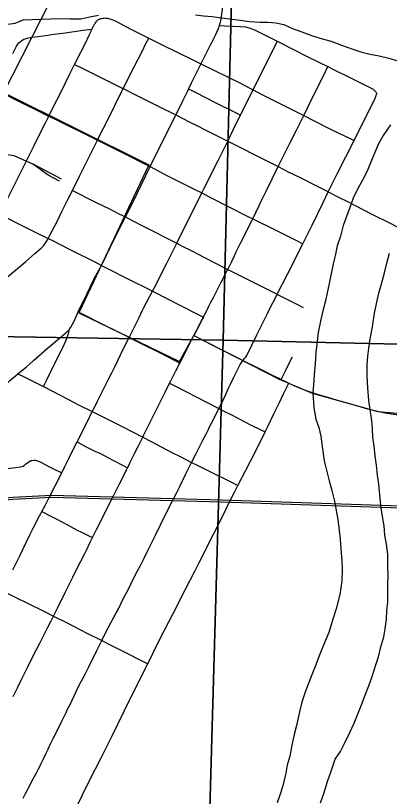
# Model space of a CAD drawing. Extents: x 0 to 34, y 0 to 22.
# Drawn here: x 6.184 to 6.646, y 17.843 to 18.807 of the extents above; entities that cross this region are included whole.
import ezdxf

# ---------------------------------------------------------------- set-up
doc = ezdxf.new("R2010")
doc.units = 0
for name, color, linetype in [('GM_X_City_Street', 7, 'Continuous'), ('GM_X_Major_River', 7, 'Continuous'), ('GM_X_Rail_Line', 7, 'Continuous'), ('GM_X_Section', 7, 'Continuous'), ('GM_X_State_Route', 7, 'Continuous')]:
    doc.layers.add(name, color=color, linetype=linetype)

msp = doc.modelspace()

# ---------------------------------------------------------------- linework, layer by layer
at = {"layer": 'GM_X_City_Street'}
for points in [[(6.28749, 18.80232), (6.28848, 18.80273), (6.28973, 18.80318), (6.29091, 18.80351), (6.29233, 18.80377), (6.29366, 18.80393), (6.29498, 18.80397), (6.2963, 18.80388), (6.29761, 18.80372), (6.29905, 18.80344), (6.3007, 18.80298), (6.30427, 18.80163), (6.3088, 18.7995), (6.31879, 18.79424), (6.32928, 18.78879), (6.34548, 18.78082), (6.34872, 18.77919), (6.36608, 18.7705), (6.38405, 18.76186), (6.40246, 18.75269), (6.41309, 18.74739), (6.44682, 18.73082), (6.46139, 18.72382), (6.47303, 18.71788), (6.4777, 18.7154), (6.48949, 18.70914), (6.51666, 18.69547), (6.53062, 18.68864), (6.54021, 18.68374), (6.55219, 18.67761), (6.57269, 18.66722), (6.58378, 18.66165), (6.59668, 18.65558), (6.60249, 18.65284)], [(6.17408, 18.5808), (6.19325, 18.61848), (6.20666, 18.64585), (6.21596, 18.66413), (6.22127, 18.67468), (6.2253, 18.6828), (6.23039, 18.69307), (6.24018, 18.7118), (6.25181, 18.73584), (6.2568, 18.74581), (6.25724, 18.74666), (6.26495, 18.76177), (6.27055, 18.7728), (6.27525, 18.78291), (6.27792, 18.78866), (6.27865, 18.79019), (6.27994, 18.79289), (6.28182, 18.79623), (6.2824, 18.79717), (6.28305, 18.79816), (6.28368, 18.79916), (6.28437, 18.79989), (6.28499, 18.80055), (6.28565, 18.80113), (6.28622, 18.80158), (6.28684, 18.80195), (6.28749, 18.80232)], [(6.43587, 18.79456), (6.44201, 18.79435), (6.45258, 18.79398), (6.46165, 18.79361), (6.46825, 18.79286), (6.47298, 18.79192), (6.47619, 18.79079), (6.47963, 18.78928), (6.49263, 18.78271), (6.50753, 18.77518), (6.50814, 18.77487), (6.52852, 18.76461), (6.54463, 18.75662), (6.55961, 18.7492), (6.57021, 18.74394), (6.57799, 18.74008), (6.59818, 18.73007), (6.62278, 18.71787), (6.6243, 18.71698), (6.62591, 18.71592), (6.62718, 18.71491), (6.62837, 18.71384), (6.62924, 18.71285), (6.62987, 18.71196), (6.63027, 18.71093), (6.63031, 18.7099)], [(6.18813, 18.77311), (6.19018, 18.77495), (6.19223, 18.77648), (6.19338, 18.77713), (6.19456, 18.77764), (6.19622, 18.77825), (6.19844, 18.77887), (6.20471, 18.78011), (6.21894, 18.78209), (6.2316, 18.78391), (6.24249, 18.78539), (6.26778, 18.78879), (6.27865, 18.79019)], [(6.17394, 18.48421), (6.19675, 18.50345), (6.20817, 18.51308), (6.21611, 18.52014), (6.21875, 18.52289), (6.22071, 18.52541), (6.22307, 18.52918), (6.22443, 18.53182), (6.22651, 18.53585), (6.23584, 18.55342), (6.24159, 18.56515), (6.24938, 18.58071), (6.25452, 18.59101), (6.26382, 18.60965), (6.27435, 18.6308), (6.28545, 18.6533), (6.28729, 18.65701), (6.29848, 18.67921), (6.31501, 18.71266), (6.31713, 18.71686), (6.33073, 18.74371), (6.33552, 18.75306), (6.34087, 18.76345), (6.34489, 18.77151), (6.34872, 18.77919)], [(6.18068, 18.12286), (6.18536, 18.132), (6.1895, 18.14018), (6.19284, 18.14698), (6.20205, 18.16607), (6.20604, 18.17419), (6.20922, 18.18045), (6.21186, 18.18552), (6.21545, 18.19224), (6.21687, 18.19487), (6.22104, 18.20285), (6.22547, 18.2113), (6.23328, 18.22641), (6.23851, 18.23677), (6.24066, 18.24123), (6.24129, 18.2426), (6.24509, 18.25019), (6.24994, 18.26012), (6.25795, 18.27624), (6.26016, 18.28063), (6.27252, 18.30503), (6.279, 18.31804), (6.282, 18.32405), (6.28538, 18.33092), (6.29953, 18.35887), (6.30362, 18.36659), (6.3069, 18.37319), (6.31102, 18.3819), (6.31695, 18.39416), (6.323, 18.40645), (6.32457, 18.40966), (6.32726, 18.41514), (6.33642, 18.43357), (6.34115, 18.44322), (6.34249, 18.4458), (6.34635, 18.4535), (6.35347, 18.4667), (6.35585, 18.47138), (6.37098, 18.50115), (6.38336, 18.52595), (6.38484, 18.52889), (6.39729, 18.55385), (6.41425, 18.58803), (6.41628, 18.59211), (6.43447, 18.62789), (6.44632, 18.65208), (6.45655, 18.67295), (6.46207, 18.68414), (6.46797, 18.69612), (6.4777, 18.7154), (6.48746, 18.73476), (6.50115, 18.7621), (6.50662, 18.77331), (6.50753, 18.77518)], [(6.18079, 18.75995), (6.1855, 18.76939), (6.18689, 18.77154), (6.18813, 18.77311)], [(6.25724, 18.74666), (6.26664, 18.742), (6.29277, 18.72903), (6.31588, 18.71748), (6.31713, 18.71686), (6.33478, 18.70804), (6.34557, 18.70261), (6.36036, 18.69517), (6.38244, 18.68446)], [(6.5088, 18.62051), (6.52328, 18.6493), (6.5313, 18.66559), (6.54021, 18.68374), (6.54611, 18.69574), (6.56725, 18.73808), (6.57021, 18.74394)], [(6.15927, 18.71625), (6.17162, 18.70958), (6.18196, 18.70434), (6.1944, 18.6982), (6.20971, 18.69051), (6.22409, 18.68338), (6.2253, 18.6828)], [(6.19381, 17.8408), (6.19668, 17.84656), (6.20181, 17.85666), (6.20452, 17.8617), (6.21006, 17.87218), (6.21234, 17.87649), (6.21411, 17.87986), (6.21562, 17.88307), (6.21857, 17.88932), (6.22227, 17.89732), (6.22438, 17.90138), (6.22741, 17.90779), (6.23088, 17.91451), (6.23196, 17.91679), (6.23576, 17.9245), (6.23971, 17.93225), (6.24151, 17.93592), (6.24654, 17.94652), (6.249, 17.9515), (6.25202, 17.95753), (6.25412, 17.962), (6.25958, 17.97359), (6.26337, 17.98127), (6.26732, 17.98865), (6.2702, 17.99409), (6.27465, 18.00286), (6.27729, 18.00826), (6.2804, 18.0145), (6.28461, 18.02315), (6.28767, 18.02905), (6.2908, 18.03545), (6.29551, 18.04506), (6.29879, 18.05121), (6.30208, 18.05715), (6.30872, 18.06954), (6.31126, 18.07465), (6.31723, 18.08683), (6.32357, 18.09892), (6.3297, 18.11108), (6.33507, 18.12155), (6.33851, 18.12829), (6.34293, 18.13714), (6.34809, 18.14758), (6.35735, 18.16646), (6.36324, 18.17817), (6.37523, 18.20243), (6.37892, 18.20969), (6.38293, 18.2175), (6.38703, 18.22562), (6.39421, 18.24045), (6.39757, 18.2472), (6.40178, 18.2554), (6.40646, 18.26452), (6.41155, 18.27445), (6.41567, 18.28273), (6.41953, 18.29034), (6.42035, 18.29197), (6.42202, 18.29523), (6.42396, 18.29908), (6.42873, 18.30847), (6.43542, 18.3218), (6.43763, 18.32621), (6.4414, 18.334), (6.44348, 18.33849), (6.44743, 18.34697), (6.44978, 18.35181), (6.45405, 18.3607), (6.45686, 18.36643), (6.46163, 18.3761), (6.46325, 18.37877), (6.46517, 18.38137), (6.46752, 18.38394), (6.46866, 18.38544), (6.46983, 18.3873), (6.48245, 18.41293), (6.496, 18.44017), (6.49897, 18.44627), (6.50572, 18.45953), (6.50743, 18.46288), (6.52006, 18.48771), (6.52539, 18.49813), (6.5387, 18.52482), (6.53899, 18.52539), (6.55048, 18.54808), (6.56445, 18.57603), (6.57061, 18.58938), (6.57262, 18.59338), (6.58167, 18.61142), (6.59221, 18.63239), (6.60249, 18.65284), (6.60309, 18.65404), (6.61605, 18.67983), (6.62459, 18.6967), (6.62677, 18.70112), (6.6285, 18.70493), (6.62976, 18.70819), (6.63031, 18.7099)], [(6.39793, 18.71643), (6.40696, 18.71183), (6.43073, 18.69972), (6.45509, 18.6876), (6.46207, 18.68414)], [(6.2253, 18.6828), (6.23543, 18.67789), (6.25109, 18.67022), (6.26577, 18.66303), (6.28392, 18.65405), (6.28545, 18.6533)], [(6.28545, 18.6533), (6.30671, 18.64253), (6.3241, 18.63385), (6.34032, 18.62566), (6.35067, 18.62064)], [(6.35067, 18.62064), (6.37208, 18.6093), (6.40328, 18.59365), (6.41425, 18.58803), (6.42436, 18.58286), (6.47055, 18.55938), (6.47728, 18.55606), (6.50506, 18.54236), (6.53286, 18.52846), (6.53899, 18.52539)], [(6.25452, 18.59101), (6.26192, 18.58731), (6.27393, 18.58129), (6.28619, 18.57515), (6.29941, 18.56861), (6.31198, 18.56238), (6.32, 18.55831), (6.32813, 18.55417), (6.34279, 18.54671), (6.38336, 18.52595), (6.3901, 18.5225), (6.4012, 18.517), (6.4178, 18.50845), (6.44329, 18.49518), (6.44631, 18.4936)], [(6.16271, 18.56286), (6.17031, 18.55894), (6.19186, 18.54777), (6.20691, 18.54029), (6.22443, 18.53182)], [(6.22443, 18.53182), (6.22986, 18.5292), (6.2531, 18.51733), (6.282, 18.50277), (6.29039, 18.49852)], [(6.29039, 18.49852), (6.32965, 18.47868), (6.34468, 18.47117), (6.35347, 18.4667)], [(6.44631, 18.4936), (6.45984, 18.48676), (6.46634, 18.48352), (6.47761, 18.47784), (6.48868, 18.47237), (6.50743, 18.46288)], [(6.35347, 18.4667), (6.40825, 18.43887), (6.41625, 18.43481)], [(6.50743, 18.46288), (6.50949, 18.46183), (6.51762, 18.45767), (6.53173, 18.45057), (6.53976, 18.44652)], [(6.26147, 18.44122), (6.27226, 18.43589), (6.28351, 18.43034), (6.31905, 18.41238), (6.32457, 18.40966), (6.33792, 18.40309), (6.36194, 18.39089), (6.37168, 18.38599), (6.381, 18.38119), (6.3871, 18.37804)], [(6.41625, 18.43481), (6.41506, 18.43247), (6.41308, 18.4288), (6.4105, 18.42374), (6.40446, 18.41207)], [(6.21879, 18.34892), (6.22297, 18.35747), (6.23333, 18.37867), (6.24213, 18.39649), (6.2469, 18.40613), (6.24893, 18.41217), (6.24997, 18.41617), (6.25049, 18.41911)], [(6.40446, 18.41207), (6.41088, 18.40864), (6.418, 18.40485), (6.42686, 18.40043), (6.43645, 18.39559), (6.44173, 18.39306), (6.45206, 18.3879), (6.45885, 18.38446), (6.46517, 18.38137)], [(6.46517, 18.38137), (6.46837, 18.37972), (6.47779, 18.37503), (6.49077, 18.36832), (6.50121, 18.36317), (6.51027, 18.35875), (6.51249, 18.35769)], [(6.51249, 18.35769), (6.51442, 18.3617), (6.51796, 18.36904), (6.52288, 18.37878), (6.52624, 18.38549)], [(6.18707, 18.36478), (6.19493, 18.36087), (6.21551, 18.35061), (6.21879, 18.34892), (6.24981, 18.33305), (6.26134, 18.32698), (6.279, 18.31804), (6.27964, 18.31772), (6.31684, 18.2991), (6.34135, 18.28645), (6.3516, 18.28116), (6.37748, 18.26765), (6.38739, 18.2625), (6.40178, 18.2554)], [(6.25717, 17.8247), (6.27595, 17.8635), (6.28978, 17.89088), (6.30386, 17.91876), (6.31835, 17.94836), (6.34212, 17.99645), (6.34745, 18.0069), (6.35385, 18.01945), (6.36258, 18.03698), (6.37889, 18.06887), (6.39396, 18.0981), (6.40589, 18.12124), (6.41106, 18.13163), (6.41675, 18.1431), (6.4252, 18.15985), (6.43353, 18.17639), (6.44389, 18.19742), (6.44855, 18.20682), (6.45457, 18.21881), (6.45878, 18.22681), (6.46845, 18.24516), (6.48115, 18.26979), (6.49253, 18.29304), (6.49586, 18.29985), (6.50376, 18.31628), (6.51024, 18.32936), (6.51545, 18.33987), (6.51916, 18.34733), (6.52205, 18.35316)], [(6.37459, 18.35321), (6.38203, 18.34938), (6.40741, 18.33631), (6.43542, 18.3218), (6.43834, 18.32029), (6.45166, 18.31349), (6.47547, 18.30142), (6.48634, 18.29608), (6.49253, 18.29304)], [(6.51249, 18.35769), (6.51755, 18.35527), (6.52205, 18.35316)], [(6.52205, 18.35316), (6.5281, 18.35033), (6.53674, 18.34664), (6.54581, 18.34317), (6.55694, 18.33946), (6.57251, 18.33492), (6.57727, 18.33362)], [(6.57727, 18.33362), (6.57734, 18.3336), (6.59969, 18.32729), (6.61899, 18.32151), (6.62281, 18.32057)], [(6.62281, 18.32057), (6.63143, 18.31846), (6.64102, 18.31657), (6.64861, 18.3152), (6.65452, 18.31447), (6.65537, 18.3144)], [(6.26016, 18.28063), (6.26674, 18.27719), (6.27058, 18.27518), (6.28234, 18.26944), (6.28906, 18.26619), (6.29729, 18.26182), (6.31619, 18.25213), (6.32264, 18.24882)], [(6.07262, 18.2647), (6.07723, 18.25926), (6.08774, 18.24688), (6.09083, 18.24363), (6.09288, 18.24199), (6.09524, 18.24067), (6.09714, 18.24006), (6.0991, 18.23975), (6.10168, 18.23971), (6.10736, 18.24036), (6.13276, 18.24319), (6.15257, 18.24547), (6.17363, 18.24785), (6.18475, 18.24916), (6.18981, 18.24985), (6.19176, 18.25019), (6.19348, 18.25077), (6.19532, 18.25204), (6.19693, 18.25353)], [(6.19693, 18.25353), (6.20141, 18.25664), (6.20325, 18.25756), (6.20448, 18.25789), (6.20678, 18.25815), (6.20905, 18.25794), (6.21131, 18.25729), (6.21465, 18.25589), (6.22466, 18.25068), (6.2309, 18.24764), (6.24129, 18.2426)], [(6.40178, 18.2554), (6.40859, 18.25203), (6.42909, 18.24186), (6.4402, 18.23636), (6.45179, 18.2304), (6.45878, 18.22681)], [(6.21687, 18.19487), (6.21915, 18.19366), (6.22369, 18.19123), (6.2295, 18.18827), (6.23426, 18.18585), (6.24239, 18.18163), (6.24842, 18.17836), (6.25199, 18.17637), (6.26046, 18.17193), (6.26564, 18.16929), (6.27409, 18.16517), (6.27933, 18.16262)], [(6.17236, 18.0947), (6.18616, 18.08791), (6.19804, 18.08203), (6.219, 18.07167), (6.23097, 18.0657), (6.2462, 18.0581), (6.26446, 18.04878), (6.27213, 18.04474), (6.28916, 18.03626), (6.2908, 18.03545), (6.30041, 18.03066), (6.31658, 18.02249), (6.34359, 18.00885), (6.34745, 18.0069)]]:
    msp.add_lwpolyline(points, dxfattribs=at)
at = {"layer": 'GM_X_Major_River'}
for points in [[(6.1117, 18.79068), (6.11561, 18.79144), (6.12703, 18.79305), (6.13691, 18.79393), (6.14717, 18.79481), (6.15969, 18.79524), (6.17185, 18.79607), (6.18364, 18.79766), (6.1936, 18.80158), (6.22739, 18.80299), (6.23953, 18.80344), (6.25202, 18.80273), (6.26491, 18.80278), (6.27598, 18.80553), (6.28665, 18.80753)], [(6.40646, 18.80786), (6.41628, 18.80647), (6.42726, 18.80581), (6.43897, 18.80436), (6.45182, 18.80251), (6.46164, 18.80112), (6.47335, 18.79968), (6.48584, 18.79898), (6.49607, 18.79871), (6.50591, 18.79808), (6.51571, 18.79593), (6.5262, 18.7911), (6.53784, 18.787), (6.55098, 18.7821), (6.56451, 18.77796), (6.5743, 18.77543), (6.58706, 18.77054), (6.60096, 18.76562), (6.61185, 18.76192), (6.6224, 18.75937), (6.63333, 18.75719), (6.64539, 18.75422), (6.65892, 18.75008)], [(6.64735, 18.67214), (6.63828, 18.65909), (6.63229, 18.64785), (6.62296, 18.62531), (6.61851, 18.61479), (6.61291, 18.60392), (6.60694, 18.59344), (6.60131, 18.58143), (6.59722, 18.57014), (6.59312, 18.55886), (6.58904, 18.54795), (6.58565, 18.53474), (6.58154, 18.5227), (6.57893, 18.51023), (6.57677, 18.50041), (6.57157, 18.47624), (6.56936, 18.46453), (6.5672, 18.45471), (6.56426, 18.44415), (6.56127, 18.4317), (6.55819, 18.41583), (6.55675, 18.40447), (6.55526, 18.39122), (6.5545, 18.37718), (6.55301, 18.36393), (6.55229, 18.35142), (6.55164, 18.34118), (6.55267, 18.32293), (6.55532, 18.30881), (6.55883, 18.29846), (6.5612, 18.28777), (6.56312, 18.27481), (6.56569, 18.25727), (6.56841, 18.2458), (6.57185, 18.23281), (6.57494, 18.22057), (6.57804, 18.2091), (6.58003, 18.19841), (6.58231, 18.18468), (6.58357, 18.17516), (6.58508, 18.16069), (6.58628, 18.14888), (6.58739, 18.13366), (6.58787, 18.12339), (6.58747, 18.10859), (6.58476, 18.09234), (6.58049, 18.07459), (6.57677, 18.06292), (6.57136, 18.04521), (6.56488, 18.0298), (6.56003, 18.01854), (6.55432, 18.00349), (6.54862, 17.98883), (6.54251, 17.97303), (6.53797, 17.95948), (6.535, 17.9474), (6.53152, 17.93078), (6.52856, 17.91947), (6.52555, 17.90625), (6.52291, 17.89265), (6.51996, 17.88171), (6.51818, 17.87188), (6.51435, 17.85603), (6.51063, 17.84473), (6.50733, 17.83494)], [(6.56079, 17.83508), (6.56531, 17.84788), (6.56946, 17.86144), (6.57435, 17.87423), (6.5793, 17.88891), (6.58563, 17.89863), (6.59044, 17.90838), (6.59725, 17.92187), (6.60249, 17.93351), (6.60737, 17.94591), (6.61181, 17.95606), (6.61631, 17.96809), (6.62078, 17.97937), (6.62529, 17.99217), (6.62944, 18.00535), (6.63274, 18.01552), (6.63572, 18.02759), (6.63909, 18.04004), (6.64087, 18.04987), (6.64233, 18.06198), (6.64299, 18.07222), (6.64403, 18.08283), (6.64431, 18.09345), (6.64423, 18.10447), (6.64453, 18.11586), (6.64407, 18.12688), (6.6441, 18.14207), (6.64253, 18.15427), (6.64057, 18.16571), (6.63974, 18.17713), (6.63739, 18.18858), (6.63578, 18.19925), (6.63457, 18.21068), (6.63316, 18.22856), (6.63156, 18.23962), (6.63037, 18.2518), (6.62841, 18.26363), (6.62721, 18.27543), (6.62561, 18.28648), (6.62513, 18.29675), (6.62426, 18.30665), (6.62077, 18.3318), (6.61929, 18.34741), (6.61854, 18.36186), (6.61854, 18.37591), (6.61958, 18.38652), (6.6206, 18.39637), (6.62243, 18.40771), (6.6251, 18.42283), (6.62783, 18.43947), (6.63047, 18.45308), (6.63305, 18.4644), (6.63638, 18.47571), (6.64016, 18.48929), (6.64276, 18.50137), (6.64613, 18.51382)]]:
    msp.add_lwpolyline(points, dxfattribs=at)
at = {"layer": 'GM_X_Rail_Line'}
for points in [[(5.35859, 17.99218), (5.42907, 18.02958), (5.47881, 18.06061), (5.53193, 18.09333), (5.57421, 18.12212), (5.66865, 18.1905), (5.79548, 18.29488), (5.96696, 18.4394), (6.03151, 18.50107), (6.06989, 18.54586), (6.10653, 18.586), (6.14549, 18.66395), (6.16949, 18.71125), (6.26238, 18.89432), (6.28506, 18.94027), (6.30716, 18.97169), (6.33624, 18.99728), (6.40021, 19.03917), (6.84508, 19.29222), (7.76682, 19.80066)], [(6.16926, 18.7118), (6.34906, 18.62271), (6.26219, 18.44017), (6.38695, 18.3801), (6.40444, 18.41218), (6.50996, 18.35794), (6.55077, 18.34103), (6.63181, 18.31828), (6.85282, 18.29939), (6.88424, 18.29671), (6.94021, 18.29379), (7.20605, 18.28575), (7.61531, 18.27338), (7.62172, 18.59005)], [(6.1129, 18.59875), (6.12926, 18.62073), (6.13685, 18.62822), (6.14836, 18.63415), (6.16526, 18.637), (6.18228, 18.63419), (6.205, 18.62409)], [(6.23833, 18.60244), (6.22462, 18.60988), (6.205, 18.62409)], [(6.205, 18.62409), (6.20731, 18.62306), (6.24062, 18.60535)], [(5.35106, 18.04678), (5.42697, 18.05726), (5.49719, 18.07056), (5.53225, 18.08015), (5.65152, 18.10637), (5.73788, 18.12707), (5.81793, 18.14439), (5.93217, 18.17031), (5.99402, 18.1844), (6.05215, 18.19648), (6.1174, 18.20707), (6.18087, 18.21236), (6.22876, 18.21488), (6.43848, 18.20909), (6.70994, 18.20004), (7.11057, 18.18722), (7.54287, 18.1734)], [(5.35138, 18.04432), (5.42737, 18.05481), (5.49775, 18.06813), (5.53284, 18.07774), (5.65207, 18.10395), (5.73843, 18.12465), (5.81847, 18.14196), (5.93272, 18.16789), (5.99455, 18.18197), (6.05261, 18.19404), (6.1177, 18.2046), (6.18104, 18.20988), (6.22879, 18.21239), (6.43841, 18.20661), (6.70986, 18.19756), (7.11049, 18.18474), (7.54279, 18.17091)]]:
    msp.add_lwpolyline(points, dxfattribs=at)
at = {"layer": 'GM_X_Section'}
for points in [[(5.4561, 19.43741), (6.46596, 19.43025), (6.44087, 18.40636), (5.43503, 18.42215)], [(6.46596, 19.43025), (6.71521, 19.42448), (7.45332, 19.38122), (7.43595, 18.38371), (6.44087, 18.40636)], [(5.43503, 18.42215), (6.44087, 18.40636), (6.41184, 17.39355), (5.41251, 17.40958)], [(6.44087, 18.40636), (7.43595, 18.38371), (7.41005, 17.37616), (6.41184, 17.39355)]]:
    msp.add_lwpolyline(points, close=True, dxfattribs=at)
at = {"layer": 'GM_X_State_Route'}
for p, q in [((6.35067, 18.62064), (6.38244, 18.68446)), ((6.57061, 18.58938), (6.58335, 18.58287))]:
    msp.add_line(p, q, dxfattribs=at)
for points in [[(6.44792, 18.8908), (6.44748, 18.88709), (6.44661, 18.87983), (6.44464, 18.86326), (6.44127, 18.83145), (6.43945, 18.81463), (6.43832, 18.80601), (6.4379, 18.8034)], [(6.43587, 18.79456), (6.43564, 18.79371), (6.43451, 18.79046), (6.4324, 18.78594), (6.4307, 18.78255), (6.42614, 18.7733)], [(6.43691, 18.79852), (6.43663, 18.79739), (6.43587, 18.79456)], [(6.4379, 18.8034), (6.43748, 18.80078), (6.43691, 18.79852)], [(6.42614, 18.7733), (6.42478, 18.77053), (6.41885, 18.75908), (6.41309, 18.74739)], [(6.41309, 18.74739), (6.40812, 18.73744), (6.40135, 18.72359), (6.39793, 18.71643)], [(6.39793, 18.71643), (6.39655, 18.71355), (6.39035, 18.70111), (6.38244, 18.68446)], [(6.38244, 18.68446), (6.39973, 18.67541), (6.40896, 18.67086), (6.41858, 18.666), (6.43021, 18.6601), (6.44632, 18.65208)], [(6.44632, 18.65208), (6.44733, 18.65157), (6.46611, 18.64197), (6.47665, 18.63674), (6.5088, 18.62051)], [(6.25049, 18.41911), (6.2527, 18.42243), (6.25653, 18.42978), (6.26147, 18.44122), (6.26374, 18.44574), (6.2692, 18.45689), (6.27966, 18.4788), (6.28184, 18.48326), (6.29039, 18.49852), (6.29195, 18.50171), (6.3012, 18.52058), (6.32, 18.55831), (6.32203, 18.56239), (6.3345, 18.58748), (6.35067, 18.62064)], [(6.4213, 18.4447), (6.42351, 18.44901), (6.42516, 18.45227), (6.42864, 18.45893), (6.43835, 18.47772), (6.44559, 18.49217), (6.44631, 18.4936), (6.45086, 18.50272), (6.45417, 18.50936), (6.45655, 18.51438), (6.46247, 18.52664), (6.47647, 18.55439), (6.47728, 18.55606), (6.48908, 18.58012), (6.49395, 18.59027), (6.5088, 18.62051)], [(6.5088, 18.62051), (6.52107, 18.61412), (6.53567, 18.60702), (6.55268, 18.59848), (6.55678, 18.59643), (6.55861, 18.59541), (6.56988, 18.58976), (6.57061, 18.58938)], [(6.58335, 18.58287), (6.59336, 18.57775), (6.62447, 18.56198), (6.64606, 18.55107), (6.6669, 18.54039), (6.67885, 18.53441)], [(6.41625, 18.43481), (6.41769, 18.43766), (6.42042, 18.44298), (6.4213, 18.4447)], [(6.40446, 18.41207), (6.4105, 18.42374), (6.41308, 18.4288), (6.41506, 18.43247), (6.41625, 18.43481)], [(6.11112, 18.29776), (6.11638, 18.30231), (6.12669, 18.31186), (6.13475, 18.3192), (6.14261, 18.32611), (6.15047, 18.33286), (6.16141, 18.34228), (6.16523, 18.34556), (6.17692, 18.35606), (6.184, 18.36227), (6.18707, 18.36478), (6.19767, 18.37347), (6.20134, 18.37667), (6.20626, 18.38116), (6.21317, 18.38704), (6.22338, 18.39593), (6.24078, 18.41061), (6.24652, 18.41546), (6.25049, 18.41911)], [(6.30775, 18.2189), (6.30903, 18.22138), (6.31238, 18.22804), (6.31628, 18.2358), (6.32177, 18.24693), (6.32264, 18.24882), (6.3241, 18.2516), (6.32634, 18.25635), (6.33134, 18.26626), (6.3366, 18.27681), (6.34135, 18.28645), (6.34237, 18.28853), (6.35224, 18.30836), (6.35751, 18.31894), (6.36337, 18.33072), (6.36898, 18.342), (6.37459, 18.35321), (6.37609, 18.35623), (6.38226, 18.36847), (6.3871, 18.37804), (6.39851, 18.40057), (6.40446, 18.41207)], [(6.18146, 17.9664), (6.18679, 17.97725), (6.19091, 17.98555), (6.19981, 18.00391), (6.20592, 18.01652), (6.21402, 18.03239), (6.22406, 18.05203), (6.22764, 18.05905), (6.23097, 18.0657), (6.2359, 18.07556), (6.24538, 18.09479), (6.25499, 18.1139), (6.25802, 18.11992), (6.26435, 18.13251), (6.26922, 18.14219), (6.27166, 18.14718), (6.27644, 18.15677), (6.27933, 18.16262), (6.28184, 18.16771), (6.28421, 18.17259), (6.29112, 18.18621), (6.29715, 18.19807), (6.30562, 18.21475), (6.30775, 18.2189)]]:
    msp.add_lwpolyline(points, dxfattribs=at)

doc.saveas('drawing.dxf')
